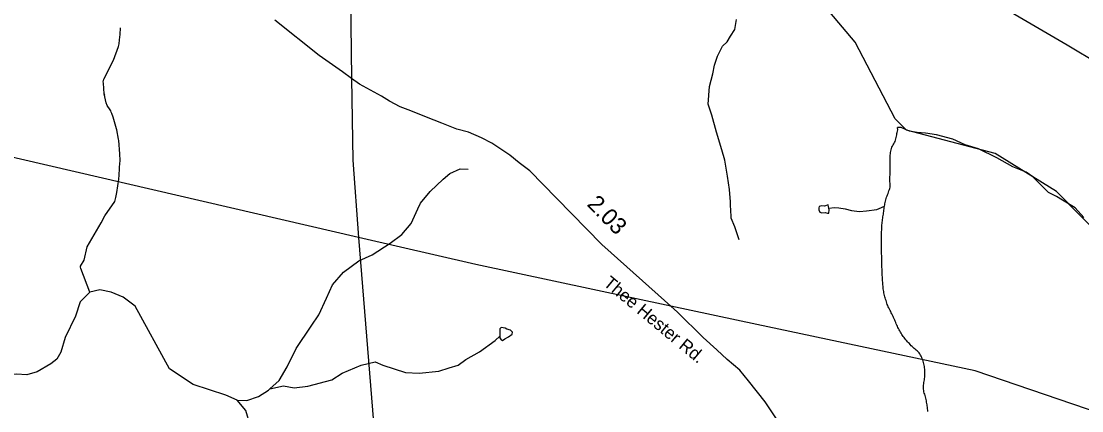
# Model space of a CAD drawing. Extents: x 1950930 to 2061844, y 904556 to 1017002.
# Drawn here: x 1978977 to 1986925, y 950453 to 953372 of the extents above; entities that cross this region are included whole.
import ezdxf

# ---------------------------------------------------------------- set-up
doc = ezdxf.new("R2010")
doc.units = 0
for name, color, linetype in [('Exist Hydrographic Creek Single Shore', 7, 'Continuous'), ('Exist Hydrographic Misc Water Feature', 7, 'Continuous'), ('Exist Road Primary US Structure Standard Bridge CELL', 7, 'Continuous'), ('Exist Road Secondary Type 51 Attributed', 7, 'Continuous'), ('Exist Road Secondary Type 51 Label', 7, 'Continuous'), ('Exist Utilities Electrical Transmission Line', 7, 'Continuous')]:
    doc.layers.add(name, color=color, linetype=linetype)

msp = doc.modelspace()

# ---------------------------------------------------------------- linework, layer by layer
at = {"layer": 'Exist Hydrographic Creek Single Shore'}
for points in [[(1987093.7, 951731.4), (1986734.6, 952096.5), (1986276.5, 952381.8), (1985610.5, 952556.3), (1985526.6, 952640.1), (1985227.7, 953214.1), (1985035.5, 953441.3), (1984935.7, 953689.4), (1984844.6, 953832.4), (1984752.5, 954090.3), (1984677.5, 954157.5), (1984561.6, 954209.2), (1984452.6, 954342.7), (1984419.5, 954533.7), (1984369.5, 954616.9), (1984328.5, 954742.3), (1984169.6, 954890.1), (1984144.6, 954982.5), (1984270.5, 955042.2), (1984270.5, 955091.5), (1983961.4, 955340.7), (1983881.2, 955479.1)], [(1979490.9, 951341.5), (1979419.4, 951268.5), (1979383.6, 951162.2), (1979306.3, 951003.3), (1979273.4, 950893), (1979243.3, 950840), (1979200.4, 950804.2), (1979097.4, 950745.5), (1979020.1, 950721.2), (1978941.6, 950728.2), (1978504.9, 950709.7), (1978357.4, 950668.2)], [(1980594.4, 950531.9), (1980511.4, 950570.4), (1980266.6, 950650.6), (1980087.7, 950766.6), (1979831.6, 951236.6), (1979740, 951303.9), (1979651.2, 951342.5), (1979566.8, 951358.7), (1979490.9, 951341.5)], [(1981431.6, 948565.7), (1981282.7, 948825.5), (1981274.7, 949183.4), (1980724.5, 950235.1), (1980661.6, 950454.5), (1980594.4, 950531.9)]]:
    msp.add_lwpolyline(points, dxfattribs=at)
at = {"layer": 'Exist Hydrographic Misc Water Feature'}
for points in [[(1984357.7, 951733), (1984324.9, 951830.5), (1984298.2, 951896.7), (1984294.1, 951967.3), (1984293.3, 951980.4), (1984291.3, 952018.3), (1984284.3, 952110.2), (1984269.3, 952209.9), (1984248.6, 952331.8), (1984228.1, 952407.7), (1984186.7, 952539.8), (1984151.4, 952669.3), (1984125, 952751.1), (1984133.8, 952883.1), (1984158.8, 952979.2), (1984172.3, 953043.8), (1984195.7, 953109.9), (1984233.2, 953186.1), (1984266.9, 953218.3), (1984292.7, 953260.4), (1984324.1, 953310.7), (1984337.4, 953385)], [(1979490.9, 951341.5), (1979424.6, 951518.4), (1979422.7, 951528.2), (1979422.7, 951537.2), (1979447.9, 951581), (1979472.3, 951680.8), (1979576.7, 951861.4), (1979604.4, 951914.9), (1979677.8, 952021.8), (1979684.2, 952040.5), (1979686.8, 952050.3), (1979694.8, 952089.5), (1979707.9, 952189.3), (1979710.4, 952218.8), (1979711, 952229.5), (1979712.7, 952259), (1979714.3, 952279.4), (1979719.8, 952328.6), (1979717, 952378.7), (1979708.1, 952478.1), (1979706.9, 952488), (1979693.4, 952557.3), (1979690.9, 952566.3), (1979665.7, 952653), (1979655.9, 952681.8), (1979652.4, 952690.9), (1979648.7, 952700.1), (1979644.8, 952709.2), (1979620.4, 952740.9), (1979614, 952759.8), (1979599.9, 952829), (1979602.5, 952819.2), (1979599.9, 952829), (1979592.7, 952908), (1979592.3, 952917.8), (1979597, 952937.4), (1979668, 953080.3), (1979705.9, 953183.8), (1979710.2, 953203.4), (1979711.8, 953213.2), (1979713.3, 953223.1), (1979714.5, 953232.9), (1979717.6, 953273), (1979720.2, 953323)], [(1985446.5, 951987), (1985447.6, 951995.1), (1985449.6, 952004.9), (1985451.5, 952014.8), (1985453.7, 952024.6), (1985456, 952034.4), (1985459.2, 952043.3), (1985462.3, 952053.1), (1985465.6, 952062.9), (1985469.3, 952071.8), (1985473, 952081.6), (1985476.5, 952090.6), (1985479.7, 952100.3), (1985482.8, 952110.1), (1985485.7, 952119.1), (1985487.9, 952128.9), (1985488.8, 952138.7), (1985488.6, 952148.6), (1985487.9, 952159.2), (1985487.3, 952169.1), (1985486.9, 952178.9), (1985487.1, 952188.8), (1985487.1, 952198.6), (1985487.3, 952209.3), (1985487.5, 952219.1), (1985487.7, 952229), (1985487.9, 952238.8), (1985487.9, 952248.6), (1985488.2, 952259.3), (1985488.4, 952269.2), (1985488.4, 952279), (1985488.4, 952288.8), (1985487.9, 952298.7), (1985487.7, 952309.4), (1985487.5, 952319.2), (1985487.5, 952329.1), (1985487.7, 952338.9), (1985487.9, 952348.8), (1985488.4, 952359.4), (1985489.2, 952369.3), (1985490.6, 952379.1), (1985492.1, 952388.9), (1985494.1, 952398.7), (1985496.4, 952408.5), (1985499.4, 952418.3), (1985502.3, 952427.2), (1985505.8, 952437), (1985510.5, 952446), (1985516.2, 952454), (1985521.6, 952462.9), (1985526.3, 952471.8), (1985529.2, 952480.9), (1985531.8, 952490.7), (1985533.7, 952500.5), (1985535.9, 952510.2), (1985537.6, 952520), (1985539.4, 952529.9), (1985541.7, 952539.6), (1985544.3, 952549.5), (1985546.6, 952559.2), (1985543.7, 952576.5)], [(1986939.9, 951901.1), (1986875.3, 951973.1), (1986780.8, 952032.4), (1986734.7, 952058), (1986674.4, 952089.6), (1986630.1, 952134.8), (1986605.7, 952159.1), (1986557.1, 952206.8), (1986506.9, 952239.9), (1986408.6, 952281.4), (1986288.1, 952348.7), (1986151.5, 952415.5), (1986051, 952447), (1985958.5, 952487.5), (1985836.3, 952521.3), (1985752.5, 952534.5), (1985689.9, 952538.2), (1985634.2, 952549.3), (1985604, 952559.7), (1985571.6, 952576.8), (1985543.7, 952576.5)], [(1980840, 950616.8), (1980909.1, 950680.2), (1980970, 950783.1), (1981037.3, 950919.6), (1981149.7, 951086.3), (1981206.9, 951171.3), (1981263.7, 951297.3), (1981311, 951396.4), (1981392, 951490.7), (1981507.3, 951577.8), (1981606.9, 951620.9), (1981742.1, 951710), (1981829.6, 951774.6), (1981898.9, 951857.6), (1981949.8, 951967.4), (1981969.7, 952009.7), (1982040.8, 952096.8), (1982138, 952187.4), (1982189.5, 952229.9), (1982267.4, 952266.9), (1982325.4, 952263.2)], [(1985029.2, 951970.2), (1985027.2, 951980.9), (1985023.7, 951995.7), (1984997.9, 951985.6), (1984975.7, 951987.7), (1984957.7, 951983.1), (1984953.8, 951975), (1984954, 951967.6), (1984953.8, 951963.5), (1984954, 951959.4), (1984962, 951941.2), (1984976.1, 951935.2), (1985002.2, 951937.9), (1985020.2, 951933.5), (1985028.2, 951934.1), (1985031.9, 951957.8), (1985029.2, 951970.2)], [(1985029.2, 951970.2), (1985072.5, 951975.8), (1985104.7, 951973.5), (1985152.7, 951966), (1985198.8, 951954.3), (1985258.7, 951947.4), (1985310.8, 951952), (1985388.7, 951960.2), (1985406.5, 951968), (1985446.5, 951987)], [(1985522.8, 951133), (1985518.9, 951142.1), (1985514.6, 951151.1), (1985510.3, 951160.2), (1985506.2, 951169.4), (1985501.7, 951178.5), (1985497, 951186.8), (1985492.5, 951195.9), (1985487.7, 951205), (1985483.2, 951214.2), (1985478.9, 951223.3), (1985474.6, 951232.4), (1985470.9, 951241.5), (1985467.2, 951250.6), (1985464, 951259.7), (1985460.5, 951269.5), (1985457.6, 951278.7), (1985454.7, 951288.6), (1985451.9, 951298.5), (1985449.2, 951307.6), (1985446.5, 951317.5), (1985444.3, 951327.4), (1985442.2, 951337.3), (1985440.4, 951347.1), (1985438.7, 951357), (1985437.5, 951366.9), (1985436.3, 951376.8), (1985435.3, 951386.6), (1985434.4, 951396.6), (1985433.4, 951406.4), (1985432.6, 951416.2), (1985431.8, 951426.1), (1985431.2, 951435.9), (1985430.5, 951446.6), (1985430.1, 951456.4), (1985429.5, 951466.3), (1985429.1, 951476.2), (1985428.7, 951486.1), (1985428.3, 951496.7), (1985428.1, 951506.6), (1985427.7, 951516.4), (1985427.3, 951526.3), (1985427, 951536.1), (1985426.8, 951546.9), (1985426.6, 951556.6), (1985426.4, 951566.5), (1985426.2, 951576.3), (1985425.8, 951586.2), (1985425.6, 951596.1), (1985425.6, 951606.7), (1985425.2, 951616.6), (1985424.8, 951626.4), (1985424.8, 951636.3), (1985424.4, 951646.1), (1985424.6, 951656.8), (1985424.2, 951666.6), (1985424, 951676.6), (1985424, 951686.3), (1985424, 951696.2), (1985424, 951706.8), (1985424, 951716.7), (1985424, 951726.5), (1985424, 951736.4), (1985424, 951746.2), (1985424.2, 951756.9), (1985424.2, 951766.7), (1985424.6, 951776.6), (1985424.6, 951786.4), (1985424.6, 951796.3), (1985425.2, 951806), (1985425.2, 951816.8), (1985425.8, 951826.5), (1985425.8, 951836.5), (1985426.8, 951846.2), (1985427.9, 951856.1), (1985428.7, 951865.9), (1985430.3, 951876.6), (1985431.6, 951886.4), (1985433.2, 951896.2), (1985434.8, 951906), (1985436.5, 951915.8), (1985437.7, 951925.7), (1985438.9, 951935.4), (1985440.6, 951945.3), (1985441.6, 951955.1), (1985443, 951965.7), (1985444.7, 951975.5), (1985446.5, 951987)], [(1982564.9, 951011.2), (1982564.9, 950999.7), (1982573.3, 950985.5), (1982583.2, 950979.6), (1982601, 950992.3), (1982629.1, 951008.2), (1982657, 951028.1), (1982658.6, 951042), (1982644.7, 951056.3), (1982616.6, 951064.2), (1982602.5, 951071.9), (1982574.6, 951075.8), (1982564.7, 951066.1), (1982564.9, 951037.4), (1982564.9, 951011.2)], [(1985771.1, 950448.4), (1985769.9, 950458.3), (1985768.7, 950468.2), (1985767.4, 950478.8), (1985766.2, 950488.8), (1985765, 950498.6), (1985763.5, 950508.5), (1985762.1, 950518.3), (1985760.3, 950528.3), (1985758.2, 950538.1), (1985755.7, 950547.2), (1985753.1, 950557.1), (1985750.2, 950567), (1985747.3, 950577), (1985744.5, 950586), (1985742.2, 950595.9), (1985740, 950605.8), (1985738.5, 950615.7), (1985737.5, 950625.6), (1985737.7, 950635.4), (1985738.7, 950645.1), (1985740.4, 950655), (1985742.2, 950664.8), (1985744.3, 950674.7), (1985745.9, 950684.4), (1985746.9, 950695.1), (1985747.3, 950704.9), (1985747.8, 950714.8), (1985748, 950724.6), (1985748.4, 950735.3), (1985748.4, 950745.1), (1985748, 950754.9), (1985747.3, 950764.8), (1985746.3, 950774.7), (1985745.1, 950784.6), (1985743.2, 950794.4), (1985741, 950804.3), (1985738.5, 950814.2), (1985735.9, 950824.2), (1985732.8, 950834.1), (1985729.3, 950843.1), (1985725.4, 950852.2), (1985721.3, 950861.4), (1985716.6, 950870.5), (1985711.3, 950878.8), (1985705.7, 950886.3), (1985699.2, 950893.8), (1985692.2, 950901.4), (1985684.4, 950907.2), (1985676.8, 950914), (1985668.8, 950920.7), (1985661, 950927.4), (1985653.4, 950934.2), (1985646.3, 950940.8), (1985639.5, 950948.4), (1985632.7, 950955.9), (1985625.7, 950962.7), (1985619, 950970.1), (1985612.4, 950977.6), (1985605.9, 950985.2), (1985599.5, 950993.5), (1985593.3, 951001), (1985587, 951009.4), (1985581, 951016.9), (1985575.5, 951025.2), (1985570.2, 951033.5), (1985565, 951042.6), (1985560.3, 951050.9), (1985555.6, 951060.1), (1985551.3, 951068.4), (1985546.8, 951077.4), (1985542.7, 951086.5), (1985538.6, 951095.6), (1985534.7, 951104.8), (1985530.6, 951114.7), (1985526.9, 951123.8), (1985522.8, 951133)], [(1980840, 950616.8), (1980941.5, 950638.6), (1981021.7, 950625.5), (1981125.5, 950636.3), (1981305.1, 950685.9), (1981382.6, 950734.4), (1981525.9, 950793.8), (1981630.1, 950818.7), (1981688.1, 950795.4), (1981856.5, 950740.3), (1981958.6, 950735.7), (1982106.4, 950750.7), (1982183.5, 950773.7), (1982252, 950794.4), (1982309.6, 950836.7), (1982411.1, 950895.3), (1982528.4, 950980.7), (1982564.9, 951011.2)], [(1980594.4, 950531.9), (1980668.6, 950530.2), (1980754.3, 950558.7), (1980829.8, 950607.2), (1980840, 950616.8)]]:
    msp.add_lwpolyline(points, dxfattribs=at)
at = {"layer": 'Exist Road Secondary Type 51 Attributed'}
for points in [[(1987542.3, 952757.9), (1986816.2, 953193.3), (1986305.7, 953490.5)], [(1984707.6, 950287.8), (1984552.8, 950520.1), (1984426.6, 950677.9), (1984363.3, 950758.3), (1984267.4, 950836.6), (1984189.2, 950908.9), (1984088.4, 951002.2), (1983895.1, 951191.7), (1983845.3, 951236.6), (1983749.9, 951322.7), (1983328.7, 951698.1), (1982987.3, 952045.6), (1982787.9, 952251.1), (1982709.7, 952311.3), (1982639.8, 952369.3), (1982502.9, 952458.1), (1982426.2, 952497.3), (1982329.9, 952540.9), (1982242.6, 952563.5), (1982129.1, 952607.9), (1982014.7, 952653.1), (1981895.9, 952701.3), (1981817.7, 952731.4), (1981738, 952773.5), (1981677.8, 952811.2), (1981512.9, 952899.6), (1981452.4, 952943.8), (1981385, 952993), (1981210.5, 953116.5), (1980878.8, 953379.2)]]:
    msp.add_lwpolyline(points, dxfattribs=at)
at = {"layer": 'Exist Utilities Electrical Transmission Line'}
for p, q in [((1981416.7, 955480.6), (1981452.4, 952943.8)), ((1981503.9, 951751.6), (1977198, 952750)), ((1981503.9, 951751.6), (1981905.2, 946836.7)), ((1984490.6, 951099.2), (1983845.3, 951236.6))]:
    msp.add_line(p, q, dxfattribs=at)
for points in [[(1981452.4, 952943.8), (1981461, 952331.7), (1981503.9, 951751.6)], [(1983845.3, 951236.6), (1982383.3, 951548.1), (1981503.9, 951751.6)], [(1989210.4, 949426.9), (1987273.6, 950360.9), (1986124.8, 950751), (1984490.6, 951099.2)]]:
    msp.add_lwpolyline(points, dxfattribs=at)

# ---------------------------------------------------------------- texts
at = {"layer": 'Exist Road Primary US Structure Standard Bridge CELL'}
msp.add_text('2.03', height=125, rotation=314.49774, dxfattribs=at).set_placement((1983210.7, 951994.9))
at = {"layer": 'Exist Road Secondary Type 51 Label'}
msp.add_text('Thee Hester Rd.', height=95, rotation=320.32209, dxfattribs=at).set_placement((1983333.3, 951397.6))

doc.saveas('drawing.dxf')
